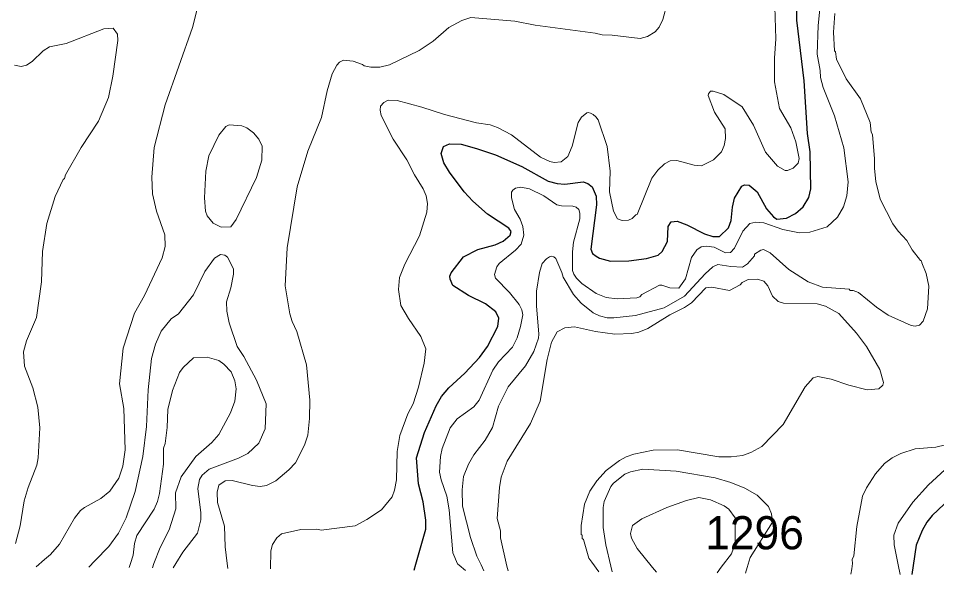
# Model space of a CAD drawing. Extents: x 598.3 to 623.2, y 6902.2 to 6930.1.
# Drawn here: x 607.371 to 609.587, y 6902.287 to 6903.629 of the extents above; entities that cross this region are included whole.
import ezdxf

# ---------------------------------------------------------------- set-up
doc = ezdxf.new("R2010")
doc.units = 0
doc.header["$LTSCALE"] = 0.032
doc.layers.add('1', color=7, linetype='Continuous', lineweight=25)
doc.layers.add('2', color=7, linetype='Continuous', lineweight=13)
doc.layers.add('21', color=7, linetype='Continuous')

msp = doc.modelspace()

# ---------------------------------------------------------------- linework, layer by layer
at = {"layer": '1'}
for points in [[(608.3258, 6902.2979), (608.3299, 6902.3122), (608.3541, 6902.397), (608.3541, 6902.4182), (608.3475, 6902.4625), (608.3363, 6902.5057), (608.3315, 6902.5685), (608.3511, 6902.6302), (608.3791, 6902.6946), (608.3925, 6902.7168), (608.4097, 6902.7375), (608.4483, 6902.7728), (608.4842, 6902.8111), (608.5027, 6902.8372), (608.5283, 6902.8856), (608.5304, 6902.9056), (608.523, 6902.9209), (608.4982, 6902.94), (608.4572, 6902.9602), (608.4198, 6902.9846), (608.4132, 6902.9995), (608.4125, 6903.007), (608.4158, 6903.0155), (608.4453, 6903.0537), (608.4796, 6903.0715), (608.5215, 6903.0828), (608.5408, 6903.0913), (608.5574, 6903.1063), (608.5604, 6903.1147), (608.5546, 6903.1232), (608.5029, 6903.1569), (608.468, 6903.188), (608.4471, 6903.2104), (608.4117, 6903.258), (608.398, 6903.2807), (608.3914, 6903.3032), (608.3972, 6903.3199), (608.4112, 6903.3262), (608.4396, 6903.3254), (608.4768, 6903.3149), (608.5223, 6903.2997), (608.5859, 6903.2718), (608.6495, 6903.2361), (608.6711, 6903.2307), (608.69, 6903.2292), (608.7338, 6903.2346), (608.7448, 6903.2304), (608.7556, 6903.2225), (608.7654, 6903.2001), (608.766, 6903.1791), (608.7524, 6903.0724), (608.7568, 6903.0621), (608.765, 6903.0553), (608.7734, 6903.0507), (608.7997, 6903.0436), (608.8438, 6903.0438), (608.887, 6903.0494), (608.9148, 6903.0581), (608.9247, 6903.0664), (608.9376, 6903.0906), (608.9386, 6903.1271), (608.9465, 6903.1385), (608.9606, 6903.1399), (608.9842, 6903.131), (609.0268, 6903.109), (609.047, 6903.1028), (609.0629, 6903.1031), (609.0843, 6903.1241), (609.0907, 6903.1416), (609.0938, 6903.1733), (609.099, 6903.1953), (609.1165, 6903.224), (609.1229, 6903.2273), (609.1344, 6903.2265), (609.1538, 6903.2104), (609.1764, 6903.1694), (609.1927, 6903.1506), (609.2012, 6903.1449), (609.2248, 6903.1473), (609.2461, 6903.1587), (609.2646, 6903.1746), (609.2786, 6903.197), (609.2834, 6903.2178), (609.2817, 6903.3071), (609.2751, 6903.3514), (609.2671, 6903.4782), (609.2494, 6903.625), (609.2502, 6903.7128)], [(609.6045, 6902.4573), (609.5758, 6902.4295), (609.5628, 6902.4132), (609.5518, 6902.3931), (609.5376, 6902.3583), (609.5304, 6902.3088), (609.5272, 6902.287)]]:
    msp.add_lwpolyline(points, dxfattribs=at)
at = {"layer": '2'}
for points in [[(607.8223, 6903.728), (607.7913, 6903.607), (607.7252, 6903.4204), (607.6992, 6903.3179), (607.6936, 6903.2462), (607.6952, 6903.2059), (607.7049, 6903.1641), (607.725, 6903.1066), (607.7253, 6903.0784), (607.7179, 6903.0513), (607.6756, 6902.9601), (607.6515, 6902.9176), (607.6245, 6902.8331), (607.6151, 6902.7475), (607.6256, 6902.6878), (607.6288, 6902.5879), (607.623, 6902.5486), (607.6133, 6902.5197), (607.5922, 6902.4884), (607.5705, 6902.471), (607.5305, 6902.449), (607.5212, 6902.4415), (607.5071, 6902.4236), (607.4704, 6902.3602), (607.449, 6902.3353), (607.4346, 6902.3233), (607.4139, 6902.3061)], [(607.8764, 6902.3019), (607.875, 6902.3136), (607.8701, 6902.3539), (607.8684, 6902.4037), (607.8521, 6902.461), (607.8507, 6902.4862), (607.8553, 6902.5025), (607.8699, 6902.5133), (607.8874, 6902.5143), (607.9364, 6902.5021), (607.9545, 6902.4998), (607.9702, 6902.5021), (607.9927, 6902.5135), (608.024, 6902.5395), (608.0396, 6902.5567), (608.0618, 6902.5993), (608.07, 6902.6239), (608.074, 6902.6635), (608.0747, 6902.7083), (608.0667, 6902.7935), (608.0434, 6902.874), (608.0315, 6902.898), (608.026, 6902.9159), (608.015, 6902.9841), (608.0198, 6903.0758), (608.0441, 6903.2227), (608.07, 6903.3087), (608.1024, 6903.3896), (608.1162, 6903.4544), (608.1282, 6903.4956), (608.1396, 6903.5164), (608.1462, 6903.5238), (608.1553, 6903.5286), (608.1787, 6903.5255), (608.2017, 6903.518), (608.2056, 6903.5146), (608.2217, 6903.5111), (608.243, 6903.5116), (608.267, 6903.5173), (608.3382, 6903.5517), (608.3721, 6903.5741), (608.4096, 6903.6073), (608.441, 6903.6238), (608.4626, 6903.6313), (608.5689, 6903.6225), (608.6179, 6903.6124), (608.7632, 6903.5934), (608.7794, 6903.5893), (608.804, 6903.5885), (608.8713, 6903.5804), (608.8895, 6903.585), (608.9077, 6903.5965), (608.9175, 6903.6079), (608.926, 6903.6267), (608.9369, 6903.6646)], [(609.196, 6903.6572), (609.1985, 6903.5798), (609.1951, 6903.533), (609.1952, 6903.4759), (609.2074, 6903.412), (609.2347, 6903.3653), (609.2468, 6903.3316), (609.2549, 6903.2912), (609.2528, 6903.2799), (609.2409, 6903.2676), (609.2272, 6903.2623), (609.2215, 6903.2624), (609.203, 6903.2729), (609.1735, 6903.3066), (609.1448, 6903.3718), (609.1174, 6903.416), (609.0732, 6903.4451), (609.0475, 6903.4532), (609.0408, 6903.4532), (609.036, 6903.4473), (609.0357, 6903.443), (609.0508, 6903.4029), (609.0762, 6903.3628), (609.077, 6903.3394), (609.0744, 6903.3224), (609.068, 6903.3069), (609.0481, 6903.2881), (609.0196, 6903.2736), (609.0015, 6903.2753), (608.9602, 6903.2865), (608.9437, 6903.285), (608.9305, 6903.2784), (608.9143, 6903.263), (608.8996, 6903.2434), (608.8642, 6903.1559), (608.8611, 6903.1554), (608.852, 6903.1462), (608.8436, 6903.1426), (608.8277, 6903.1415), (608.8168, 6903.1454), (608.8069, 6903.164), (608.7978, 6903.2103), (608.7993, 6903.2604), (608.792, 6903.32), (608.77, 6903.3847), (608.7644, 6903.3918), (608.7577, 6903.3972), (608.7512, 6903.4008), (608.7462, 6903.4022), (608.7424, 6903.4011), (608.7302, 6903.3908), (608.7219, 6903.3781), (608.7073, 6903.3206), (608.6966, 6903.2957), (608.6808, 6903.2833), (608.664, 6903.2817), (608.6536, 6903.2835), (608.6312, 6903.2945), (608.5611, 6903.3482), (608.5276, 6903.3657), (608.5093, 6903.3724), (608.4769, 6903.3773), (608.3996, 6903.397), (608.3447, 6903.4152), (608.2851, 6903.4313), (608.2637, 6903.4314), (608.253, 6903.4265), (608.2453, 6903.4169), (608.2441, 6903.4079), (608.2469, 6903.3948), (608.2754, 6903.3378), (608.3084, 6903.2879), (608.3267, 6903.2515), (608.3475, 6903.218), (608.3551, 6903.201), (608.3582, 6903.1826), (608.3566, 6903.1614), (608.3388, 6903.1047), (608.3038, 6903.0362), (608.291, 6903.0043), (608.2881, 6902.9752), (608.2941, 6902.9365), (608.3122, 6902.9051), (608.3426, 6902.8618), (608.3541, 6902.8322), (608.3501, 6902.7971), (608.3369, 6902.7392), (608.3239, 6902.6991), (608.3111, 6902.6752), (608.2915, 6902.6227), (608.2854, 6902.584), (608.2837, 6902.5154), (608.2789, 6902.4911), (608.2729, 6902.4744)], [(608.4497, 6902.2968), (608.4348, 6902.3096), (608.4304, 6902.3134), (608.4198, 6902.3397), (608.4108, 6902.4436), (608.4051, 6902.4762), (608.3913, 6902.5154), (608.3874, 6902.5341), (608.3897, 6902.5717), (608.3938, 6902.5915), (608.4128, 6902.6415), (608.4303, 6902.6626), (608.47, 6902.6917), (608.4827, 6902.7083), (608.5158, 6902.7804), (608.5294, 6902.8007), (608.5631, 6902.8355), (608.5746, 6902.8585), (608.5831, 6902.8858), (608.588, 6902.9139), (608.5856, 6902.9263), (608.5794, 6902.9388), (608.5558, 6902.9674), (608.522, 6903.002), (608.52, 6903.0114), (608.5257, 6903.0297), (608.5316, 6903.0378), (608.5704, 6903.0697), (608.584, 6903.0844), (608.5911, 6903.1058), (608.5884, 6903.1266), (608.5816, 6903.1447), (608.5682, 6903.1683), (608.5614, 6903.1965), (608.5614, 6903.2096), (608.5643, 6903.215), (608.5707, 6903.2195), (608.5835, 6903.2217), (608.6048, 6903.2178), (608.639, 6903.2011), (608.6703, 6903.1794), (608.6819, 6903.1765), (608.7086, 6903.1764), (608.7171, 6903.1738), (608.7231, 6903.1683), (608.7258, 6903.1595), (608.7257, 6903.1452), (608.7107, 6903.0889), (608.7079, 6903.0661), (608.7083, 6903.021), (608.7112, 6903.0117), (608.7175, 6903.0026), (608.7304, 6902.9896), (608.7653, 6902.9653), (608.789, 6902.9559), (608.8163, 6902.9523), (608.8637, 6902.9548), (608.8705, 6902.9572), (608.8756, 6902.9627), (608.9178, 6902.9854), (608.924, 6902.9854), (608.9429, 6902.979), (608.965, 6902.9782), (608.9804, 6903.0003), (608.9951, 6903.052), (609.0078, 6903.0709), (609.0184, 6903.0778), (609.0314, 6903.0793), (609.0502, 6903.0768), (609.0773, 6903.0633), (609.0896, 6903.0646), (609.099, 6903.0743), (609.1189, 6903.1155), (609.1359, 6903.1345), (609.1501, 6903.1375), (609.1699, 6903.136), (609.2152, 6903.1198), (609.2557, 6903.1117), (609.2806, 6903.1134), (609.3222, 6903.1263), (609.3476, 6903.1491), (609.3623, 6903.1742), (609.37, 6903.2013), (609.3732, 6903.2345), (609.3626, 6903.3166), (609.3401, 6903.394), (609.3133, 6903.4622), (609.3068, 6903.4868), (609.306, 6903.503), (609.2988, 6903.5426), (609.3005, 6903.612), (609.3052, 6903.6511)], [(609.3409, 6903.6406), (609.3376, 6903.596), (609.3399, 6903.5505), (609.3424, 6903.5486), (609.345, 6903.5305), (609.3682, 6903.4835), (609.403, 6903.4351), (609.426, 6903.3775), (609.4287, 6903.3543), (609.4317, 6903.3491)], [(607.3644, 6902.3622), (607.3754, 6902.4048), (607.3851, 6902.4649), (607.3949, 6902.4976), (607.416, 6902.551), (607.4192, 6902.5688), (607.4232, 6902.641), (607.4184, 6902.6913), (607.4064, 6902.738), (607.3857, 6902.7896), (607.3836, 6902.8249), (607.3912, 6902.8511), (607.4151, 6902.9075), (607.4272, 6902.9938), (607.4292, 6903.0668), (607.4402, 6903.1341), (607.46, 6903.1992), (607.4795, 6903.2403), (607.4825, 6903.2427), (607.4847, 6903.2515), (607.523, 6903.3173), (607.5647, 6903.381), (607.5884, 6903.4382), (607.5989, 6903.49), (607.611, 6903.5756), (607.6102, 6903.5912), (607.5999, 6903.6055), (607.5772, 6903.6039), (607.4866, 6903.5683), (607.4465, 6903.5607), (607.4314, 6903.5504), (607.4045, 6903.5249), (607.3909, 6903.5165), (607.3777, 6903.5133), (607.3623, 6903.5163)], [(609.4317, 6903.3491), (609.4371, 6903.29), (609.4364, 6903.2668), (609.4398, 6903.2354), (609.4506, 6903.1928), (609.4811, 6903.1337), (609.494, 6903.1156), (609.5149, 6903.0931), (609.5277, 6903.0707), (609.5475, 6903.0453), (609.5504, 6903.0444), (609.5506, 6903.0389), (609.5611, 6903.0135), (609.5675, 6902.9833), (609.5643, 6902.9285), (609.5542, 6902.8982), (609.5456, 6902.8892), (609.5346, 6902.8867), (609.5251, 6902.8881), (609.4698, 6902.9134), (609.4412, 6902.9322), (609.3983, 6902.9676), (609.3854, 6902.9724), (609.3784, 6902.9725), (609.3753, 6902.9756), (609.3112, 6902.9805), (609.2769, 6902.9935), (609.2298, 6903.0236), (609.1852, 6903.0635), (609.1692, 6903.0712), (609.1624, 6903.0698), (609.1476, 6903.0599), (609.1471, 6903.0564), (609.13, 6903.037), (609.118, 6903.0292), (609.0905, 6903.0308), (609.0586, 6903.0356), (609.047, 6903.0299), (609.0282, 6903.0127), (608.9787, 6902.9586), (608.9294, 6902.9306), (608.8599, 6902.9123), (608.808, 6902.9064), (608.7919, 6902.9068), (608.7735, 6902.9115), (608.7578, 6902.9187), (608.7287, 6902.9419), (608.7106, 6902.9626), (608.6854, 6903.0051), (608.6825, 6903.0159), (608.6677, 6903.0496), (608.6632, 6903.054), (608.6575, 6903.0556), (608.6524, 6903.0536), (608.6451, 6903.0487), (608.6348, 6903.0374), (608.6286, 6903.0156), (608.6214, 6902.971), (608.6213, 6902.9354), (608.6269, 6902.8675), (608.6259, 6902.8577), (608.6151, 6902.8253), (608.5947, 6902.7906), (608.5531, 6902.7399), (608.5294, 6902.6938), (608.5153, 6902.642), (608.4975, 6902.6112), (608.4703, 6902.5761), (608.4576, 6902.5537), (608.4456, 6902.5238), (608.4416, 6902.4918), (608.4428, 6902.4518), (608.4619, 6902.3769), (608.4774, 6902.3315), (608.4877, 6902.3104), (608.4946, 6902.2964)], [(607.7449, 6902.3031), (607.7514, 6902.314), (607.7679, 6902.3416), (607.8036, 6902.3872), (607.8117, 6902.4196), (607.8117, 6902.4363), (607.8045, 6902.4949), (607.8085, 6902.5164), (607.815, 6902.5271), (607.832, 6902.5418), (607.9027, 6902.5678), (607.9249, 6902.5789), (607.9516, 6902.6039), (607.9664, 6902.6387), (607.9688, 6902.6988), (607.9461, 6902.7563), (607.9153, 6902.813), (607.8989, 6902.8378), (607.8802, 6902.8943), (607.8741, 6902.9226), (607.8733, 6902.9449), (607.8836, 6902.9792), (607.8902, 6903.0121), (607.8902, 6903.0249), (607.8756, 6903.0526), (607.8692, 6903.0574), (607.8593, 6903.0597), (607.8444, 6903.0503), (607.8213, 6903.0184), (607.7938, 6902.9617), (607.7579, 6902.9161), (607.7397, 6902.9039), (607.7161, 6902.8743), (607.702, 6902.843), (607.6928, 6902.8084), (607.6847, 6902.7326), (607.6806, 6902.6446), (607.6718, 6902.5723), (607.6531, 6902.4874), (607.6316, 6902.4237), (607.6125, 6902.387), (607.5899, 6902.3548), (607.556, 6902.3201), (607.5412, 6902.3049)], [(608.5526, 6902.2958), (608.5501, 6902.3071), (608.5347, 6902.3756), (608.5345, 6902.3926), (608.5266, 6902.4226), (608.5323, 6902.4976), (608.5363, 6902.5219), (608.5502, 6902.561), (608.6067, 6902.6514), (608.6301, 6902.7054), (608.6473, 6902.8059), (608.6578, 6902.8476), (608.6715, 6902.8729), (608.6899, 6902.8823), (608.7131, 6902.8851), (608.7636, 6902.8734), (608.8101, 6902.8673), (608.8517, 6902.8689), (608.8683, 6902.8722), (608.8903, 6902.8811), (608.9428, 6902.9137), (608.9783, 6902.9312), (608.9952, 6902.9426), (609.0295, 6902.9791), (609.0444, 6902.9805), (609.0867, 6902.9725), (609.113, 6902.9861), (609.1173, 6902.9915), (609.1323, 6902.9991), (609.1542, 6902.9999), (609.17, 6902.995), (609.1797, 6902.9838), (609.1903, 6902.9587), (609.2046, 6902.9463), (609.2171, 6902.9418), (609.2983, 6902.94), (609.3185, 6902.9351), (609.3504, 6902.9168), (609.3931, 6902.87), (609.4177, 6902.8373), (609.4495, 6902.7818), (609.4583, 6902.7504), (609.457, 6902.7443), (609.4475, 6902.7353), (609.4192, 6902.7329), (609.3748, 6902.7439), (609.332, 6902.7587), (609.2999, 6902.7652), (609.289, 6902.7618), (609.2693, 6902.74), (609.2164, 6902.6496), (609.165, 6902.5959), (609.1387, 6902.5819), (609.1184, 6902.5742), (609.091, 6902.571), (609.0611, 6902.571), (608.9617, 6902.5879), (608.903, 6902.5871), (608.856, 6902.5774), (608.8374, 6902.5713), (608.8217, 6902.5626), (608.7893, 6902.5382), (608.7667, 6902.5133), (608.7499, 6902.4884), (608.737, 6902.4571), (608.729, 6902.4059), (608.729, 6902.3842), (608.7313, 6902.382), (608.7314, 6902.3743), (608.7345, 6902.3715), (608.7478, 6902.3264), (608.7549, 6902.3168), (608.7719, 6902.2938)], [(607.6388, 6902.3041), (607.6418, 6902.3136), (607.6482, 6902.3338), (607.6512, 6902.362), (607.6575, 6902.3814), (607.6989, 6902.4447), (607.7073, 6902.4633), (607.7121, 6902.4825), (607.7211, 6902.5534), (607.7218, 6902.5919), (607.7252, 6902.6031), (607.7299, 6902.6424), (607.7317, 6902.6857), (607.7429, 6902.7314), (607.7598, 6902.7744), (607.7692, 6902.7869), (607.7942, 6902.8097), (607.8269, 6902.812), (607.8549, 6902.8035), (607.8669, 6902.795), (607.8844, 6902.7767), (607.8936, 6902.7545), (607.8967, 6902.7356), (607.8935, 6902.7059), (607.8832, 6902.6776), (607.8548, 6902.6255), (607.838, 6902.6061), (607.7998, 6902.5719), (607.7638, 6902.523), (607.7502, 6902.4841), (607.751, 6902.4455), (607.7348, 6902.3953), (607.7136, 6902.3526), (607.6985, 6902.3136), (607.6946, 6902.3036)], [(609.3799, 6902.2883), (609.382, 6902.3013), (609.384, 6902.3135), (609.3826, 6902.3239), (609.3872, 6902.332), (609.3943, 6902.4031), (609.4081, 6902.4765), (609.4171, 6902.4965), (609.4388, 6902.5305), (609.4611, 6902.5551), (609.4793, 6902.5685), (609.5001, 6902.5789), (609.5346, 6902.5903), (609.5851, 6902.5945), (609.6313, 6902.6056)], [(608.8041, 6902.2935), (608.8009, 6902.3074), (608.7889, 6902.3592), (608.7824, 6902.401), (608.7823, 6902.4486), (608.7848, 6902.4636), (608.8007, 6902.4993), (608.8068, 6902.508), (608.8347, 6902.5295), (608.8479, 6902.5353), (608.878, 6902.5417), (608.9583, 6902.5369), (609.0522, 6902.5207), (609.0905, 6902.5095), (609.1236, 6902.4954), (609.154, 6902.4785), (609.1814, 6902.4517), (609.1886, 6902.4341), (609.191, 6902.4139), (609.1367, 6902.3284), (609.1297, 6902.3039), (609.1259, 6902.2906)], [(609.6065, 6902.5398), (609.5668, 6902.5037), (609.529, 6902.462), (609.4937, 6902.4113), (609.4834, 6902.3826), (609.484, 6902.3589), (609.4939, 6902.3104), (609.4986, 6902.2873)], [(608.2729, 6902.4744), (608.2474, 6902.4432), (608.2119, 6902.4198), (608.1839, 6902.405), (608.1021, 6902.3945), (608.0914, 6902.397), (608.0528, 6902.3961), (608.0063, 6902.3857), (607.9949, 6902.376), (607.9841, 6902.3595), (607.9802, 6902.3441), (607.9799, 6902.301)], [(609.057, 6902.2912), (609.0671, 6902.3047), (609.0917, 6902.3374), (609.1003, 6902.3623), (609.1005, 6902.4238), (609.0855, 6902.4449), (609.0743, 6902.4529), (609.0413, 6902.4677), (609.013, 6902.4729), (608.9829, 6902.4659), (608.9359, 6902.4489), (608.8752, 6902.4219), (608.8529, 6902.4059), (608.848, 6902.3859), (608.8502, 6902.3747), (608.8644, 6902.3498), (608.9014, 6902.3039), (608.9105, 6902.2926)]]:
    msp.add_lwpolyline(points, dxfattribs=at)
msp.add_lwpolyline([(607.8546, 6903.3474), (607.8718, 6903.3683), (607.8801, 6903.3723), (607.9105, 6903.3699), (607.9225, 6903.365), (607.9387, 6903.353), (607.9511, 6903.3373), (607.9591, 6903.3208), (607.959, 6903.2873), (607.9462, 6903.245), (607.897, 6903.1437), (607.8836, 6903.1261), (607.8606, 6903.1255), (607.8411, 6903.1351), (607.8269, 6903.1524), (607.8229, 6903.1636), (607.8207, 6903.1959), (607.8236, 6903.2605), (607.8312, 6903.2973)], close=True, dxfattribs=at)

# ---------------------------------------------------------------- texts
at = {"layer": '21'}
msp.add_text('1296', height=0.08, dxfattribs=at).set_placement((609.0284, 6902.3481))

doc.saveas('drawing.dxf')
